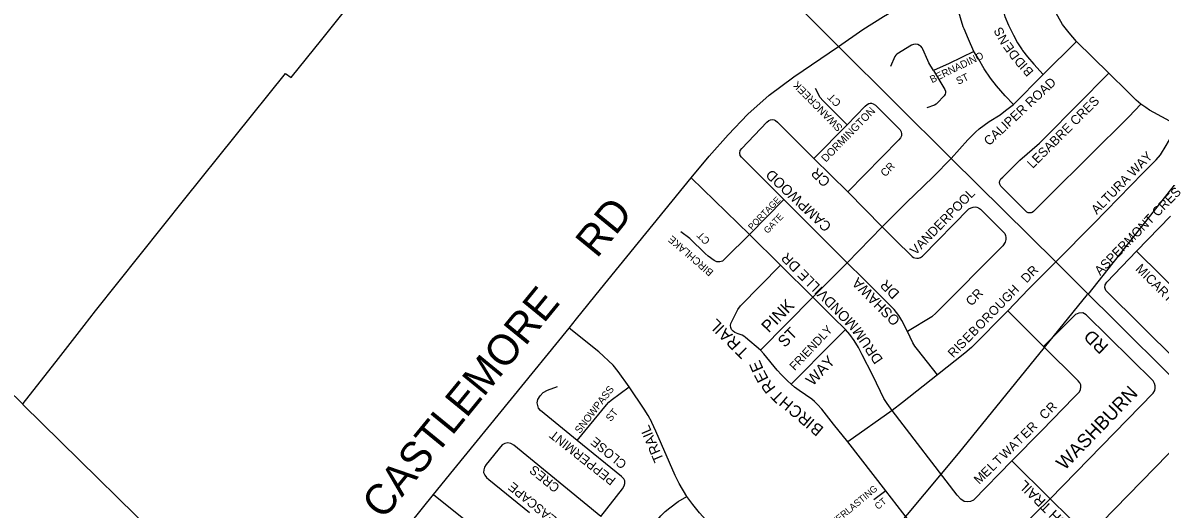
# Model space of a CAD drawing. Extents: x 586326 to 623965, y 4819854 to 4857850.
# Drawn here: x 604961 to 606827, y 4849861 to 4850658 of the extents above; entities that cross this region are included whole.
import ezdxf

# ---------------------------------------------------------------- set-up
doc = ezdxf.new("R2010")
doc.units = 0
for name, color, linetype in [('Lots_Concessions', 7, 'Continuous'), ('Major Rds and Hwys', 7, 'Continuous'), ('Major Rds Lbls', 7, 'Continuous'), ('Minor Rd Lbls', 7, 'Continuous'), ('Minor Rds', 7, 'Continuous'), ('Proposed Secondary Rds', 7, 'Continuous'), ('Secondary Rds Lbls', 7, 'Continuous')]:
    doc.layers.add(name, color=color, linetype=linetype)

msp = doc.modelspace()

# ---------------------------------------------------------------- linework, layer by layer
at = {"layer": 'Lots_Concessions'}
for p, q in [((605451.8, 4850630.1), (605548.7, 4850752.4)), ((605401.7, 4850568.2), (605451.8, 4850630.1)), ((606708.9, 4850212.5), (607043.2, 4850635.8)), ((605226.9, 4850369), (605392.3, 4850574.7)), ((605392.3, 4850574.7), (605401.7, 4850568.2)), ((605080.8, 4850185.5), (605226.9, 4850369)), ((606495.9, 4849951.8), (606707.8, 4850212.3)), ((605062.1, 4850161.5), (605080.8, 4850185.5)), ((605019.7, 4850107.7), (605062.1, 4850161.5)), ((604961.8, 4850034), (605019.7, 4850107.7)), ((606275.8, 4849688.5), (606495.9, 4849951.8))]:
    msp.add_line(p, q, dxfattribs=at)
at = {"layer": 'Major Rds and Hwys'}
for points in [[(606299.4, 4850618.7), (605822.4, 4851096.5), (605662.2, 4851256.7), (605441.8, 4851473.2), (605384.4, 4851529.1), (605381.6, 4851531.9), (605152, 4851755.8), (604946.5, 4851959.3), (604693.4, 4852210), (604509.6, 4852392.1), (604066.9, 4852830.6)], [(606299.4, 4850618.7), (606339, 4850646.7), (606373.2, 4850668.1), (606398.5, 4850682.9), (606407, 4850687.9), (606421.5, 4850695.5), (606435.9, 4850703.1), (606464.2, 4850716.2)], [(606057.9, 4850403.6), (606087.4, 4850439), (606118.3, 4850473.8), (606150.4, 4850508.2), (606185.8, 4850539), (606225.9, 4850569.1), (606299.4, 4850618.7)], [(606484.2, 4850435.5), (606299.4, 4850618.7)], [(606655.6, 4850265.8), (606484.2, 4850435.5)], [(605857.5, 4850157.1), (605869.8, 4850172.4), (605909.2, 4850221.4), (606057.9, 4850403.6)], [(606905.7, 4850017.7), (606695.2, 4850226.5), (606655.6, 4850265.8)], [(605405.3, 4849599.4), (605146.8, 4849850.3), (604962.2, 4850031.6), (604961.8, 4850032), (604907.5, 4850085.4), (604841.3, 4850150.3)], [(605635.2, 4849884.7), (605668.6, 4849925.6), (605857.5, 4850157.1)], [(605405.3, 4849599.4), (605635.2, 4849884.7)]]:
    msp.add_lwpolyline(points, dxfattribs=at)
at = {"layer": 'Minor Rds'}
for points in [[(606689.6, 4850627.2), (606677.5, 4850641), (606667, 4850655.1), (606658.9, 4850668.4), (606651.7, 4850683), (606645.8, 4850697.4), (606640.9, 4850712.5), (606635, 4850733.9), (606630.3, 4850757.7)], [(606512.5, 4850630.7), (606505.2, 4850647.7), (606504, 4850650.9), (606495, 4850680.5), (606493.7, 4850684.3), (606493.6, 4850686.7), (606495, 4850688.9), (606499.8, 4850690.5), (606553.4, 4850706.9), (606555.5, 4850707.6), (606557.3, 4850707.2), (606559.4, 4850706), (606561.5, 4850703.9), (606563.2, 4850700.8), (606564.9, 4850696.5)], [(606564.9, 4850696.5), (606572.4, 4850668.2), (606578.3, 4850653.8), (606586.1, 4850637.4), (606593.1, 4850625), (606600.8, 4850613.1), (606601.4, 4850612.3), (606609.1, 4850601.7), (606619.5, 4850589.7), (606635, 4850572.8)], [(606521.5, 4850610.5), (606512.5, 4850630.7)], [(606455.4, 4850579.5), (606447.7, 4850592.3), (606445.7, 4850596.1), (606437.7, 4850614.3), (606436.3, 4850616.8), (606434.4, 4850619.1), (606432.1, 4850620.7), (606429.5, 4850621.9), (606426.3, 4850622.5), (606422.5, 4850622.2), (606419.2, 4850620.9), (606394.8, 4850606), (606393.4, 4850604.6), (606391.8, 4850602.2), (606384.6, 4850585.8)], [(606521.5, 4850610.5), (606481.1, 4850591.1)], [(606586.1, 4850523.9), (606572.6, 4850538), (606558.7, 4850554.3), (606548.9, 4850566.8), (606538.4, 4850582.2), (606528.7, 4850598.8), (606521.5, 4850610.5)], [(606635, 4850572.8), (606689.6, 4850627.2)], [(606743, 4850575), (606689.6, 4850627.2)], [(606481.1, 4850591.1), (606455.4, 4850579.5)], [(606455.4, 4850579.5), (606472.1, 4850551.3), (606473.8, 4850548.1), (606474.7, 4850545.5), (606474.8, 4850542.8), (606474.4, 4850540.5), (606472.8, 4850538), (606461.3, 4850525.7), (606459.4, 4850524.2), (606457, 4850522.7), (606444.2, 4850518.5)], [(606615.4, 4850346.3), (606612.9, 4850346), (606610.2, 4850346.4), (606608.1, 4850347.2), (606565.6, 4850390.2), (606563.8, 4850393.1), (606563.5, 4850395.7), (606563.9, 4850398.5), (606565.7, 4850401.8), (606568.6, 4850404.8), (606596.9, 4850432.5), (606629, 4850460.3), (606639, 4850470.3), (606743, 4850575)], [(606586.1, 4850523.9), (606635, 4850572.8)], [(606773.8, 4850544.8), (606743, 4850575)], [(606313.5, 4850490.6), (606273.5, 4850530.5), (606269.5, 4850535.4), (606261.5, 4850549.8)], [(606795.3, 4850524.5), (606791.6, 4850527.5), (606787.7, 4850531), (606773.8, 4850544.8)], [(606313.5, 4850490.6), (606343.1, 4850521), (606346.2, 4850523.6), (606349, 4850525.3), (606351.3, 4850526), (606353.7, 4850525.9), (606356.3, 4850525.1), (606360.1, 4850522.8), (606400.5, 4850482.2), (606402.2, 4850478.8), (606402.8, 4850475.5), (606402.4, 4850472.2), (606401, 4850468.9), (606398.5, 4850465.8), (606314.5, 4850380.5)], [(606484.2, 4850435.5), (606511.4, 4850465.6), (606517.8, 4850472.5), (606523.9, 4850478.3), (606530.3, 4850483.7), (606546.6, 4850495.7), (606564.4, 4850507.1), (606564.8, 4850507.4), (606575.6, 4850515.4), (606586.1, 4850523.9)], [(606795.3, 4850524.5), (606775.4, 4850503.7), (606645.4, 4850374.9), (606619.4, 4850348.3), (606617.2, 4850346.9), (606615.4, 4850346.3)], [(606856.1, 4850489.6), (606816.7, 4850510.5), (606809.7, 4850514.6), (606803.3, 4850518.9), (606795.3, 4850524.5)], [(606209.8, 4850367.9), (606140.4, 4850437.2), (606138.3, 4850440.3), (606137.3, 4850444.1), (606137.9, 4850448.4), (606140.5, 4850451.8), (606181.6, 4850494.6), (606185.2, 4850497.4), (606187.7, 4850498.6), (606190.9, 4850499.3), (606194, 4850498.6), (606196.2, 4850497.4), (606199, 4850494.9), (606259, 4850435.2)], [(606259, 4850435.2), (606313.5, 4850490.6)], [(606655.6, 4850265.8), (606718.1, 4850329), (606798.9, 4850411.6), (606820.4, 4850433.2), (606827.3, 4850441.5), (606837, 4850456.7), (606856.1, 4850489.6)], [(606259, 4850435.2), (606314.5, 4850380.5)], [(606484.2, 4850435.5), (606455.3, 4850405.9), (606438.7, 4850389.7), (606410.7, 4850363.3), (606370.8, 4850323.5)], [(606153.6, 4850311), (606057.9, 4850403.6)], [(606153.6, 4850311), (606209.8, 4850367.9)], [(606313.5, 4850264.4), (606209.8, 4850367.9)], [(606314.5, 4850380.5), (606370.8, 4850323.5)], [(606391.7, 4850302.7), (606419.9, 4850274.8), (606422.5, 4850273), (606424.8, 4850272.3), (606428, 4850271.9), (606430.8, 4850272.1), (606433.8, 4850273.2), (606437.3, 4850275.5), (606513.1, 4850352.6), (606516.7, 4850354.7), (606520.2, 4850355.8), (606523.6, 4850356.1), (606526.4, 4850355.7), (606529, 4850354.3), (606532.1, 4850352.1), (606569.1, 4850315.5), (606571.9, 4850312.3), (606573.2, 4850309.2), (606573.9, 4850306), (606573.8, 4850302.6), (606572.6, 4850298.2), (606568.8, 4850292.4), (606459.5, 4850182.1), (606452.2, 4850176), (606412.5, 4850151.9)], [(606787.9, 4850283.2), (606844.1, 4850340.6)], [(606153.6, 4850311), (606114.2, 4850271.9), (606109.2, 4850267.3), (606104.5, 4850265.7), (606099.8, 4850266), (606095.3, 4850268.2), (606085.6, 4850275.5), (606080.7, 4850279.6), (606055.7, 4850304.4), (606040.7, 4850315.1)], [(606204.4, 4850260.3), (606153.6, 4850311)], [(606370.8, 4850323.5), (606313.5, 4850264.4)], [(606370.8, 4850323.5), (606391.7, 4850302.7)], [(606919.2, 4850153.8), (606908.4, 4850143.7), (606895.3, 4850131.1), (606867.7, 4850103.8), (606862.9, 4850101.8), (606858.9, 4850101.8), (606854.3, 4850103.6), (606737.6, 4850218.8), (606736.2, 4850223.7), (606736.5, 4850228), (606739.5, 4850232.7), (606787.9, 4850283.2)], [(606868.9, 4850203.6), (606787.9, 4850283.2)], [(606171.4, 4850121.2), (606146.8, 4850142.2), (606144.2, 4850144.1), (606141.1, 4850145.8), (606134.5, 4850148.2), (606129.4, 4850150.1), (606126.4, 4850152.1), (606123.9, 4850155), (606122.6, 4850158.1), (606122.4, 4850161.5), (606122.9, 4850165), (606134.1, 4850187.8), (606138.4, 4850193.6), (606204.4, 4850260.3)], [(606257.2, 4850207.9), (606204.4, 4850260.3)], [(606313.5, 4850264.4), (606257.2, 4850207.9)], [(606340.2, 4850237.9), (606313.5, 4850264.4)], [(606655.6, 4850265.8), (606611.1, 4850221), (606576.8, 4850185.4)], [(606412.5, 4850151.9), (606403.2, 4850169.8), (606398.4, 4850177.9), (606394.7, 4850183), (606390.5, 4850187.9), (606340.2, 4850237.9)], [(606257.2, 4850207.9), (606171.4, 4850121.2)], [(606290.4, 4850174.8), (606257.2, 4850207.9)], [(606576.8, 4850185.4), (606517.5, 4850125.8), (606506.7, 4850116), (606461.6, 4850080.8)], [(606635.8, 4850127.3), (606576.8, 4850185.4)], [(606646.3, 4849877.8), (606815.2, 4850050.9), (606818.1, 4850054.9), (606818.8, 4850058.9), (606818.5, 4850062.6), (606817.6, 4850066.8), (606815.4, 4850070.9), (606705.7, 4850178.9), (606700.1, 4850182.1), (606693.6, 4850181.9), (606687.9, 4850179.7), (606635.8, 4850127.3)], [(606310.8, 4850154.9), (606290.4, 4850174.8)], [(606310.8, 4850154.9), (606292.1, 4850136.5)], [(606355, 4850080.5), (606338.4, 4850113.5), (606332, 4850125.6), (606325.1, 4850137.1), (606318, 4850146.6), (606310.8, 4850154.9)], [(606461.6, 4850080.8), (606428.8, 4850122.2), (606424.7, 4850127.9), (606421.5, 4850133), (606412.5, 4850151.9)], [(606292.1, 4850136.5), (606221.6, 4850065.5)], [(606583.4, 4849939.7), (606632.7, 4849989.8), (606685.3, 4850043.5), (606694.5, 4850052.9), (606696.2, 4850056.5), (606697, 4850060.4), (606696.6, 4850064.3), (606695.1, 4850067.5), (606692.5, 4850070.7), (606635.8, 4850127.3)], [(606210.8, 4850075.7), (606205.8, 4850080.7), (606198.9, 4850088.5), (606176.8, 4850115.2), (606171.4, 4850121.2)], [(606221.6, 4850065.5), (606215.6, 4850070.9), (606210.8, 4850075.7)], [(606387.5, 4850022.4), (606379.4, 4850033.7), (606373.9, 4850042.2), (606368, 4850053.3), (606355, 4850080.5)], [(606461.6, 4850080.8), (606404.2, 4850035.3)], [(605870.8, 4849973.1), (605816.3, 4850017.4), (605810.5, 4850022.1), (605807.1, 4850026.3), (605805, 4850035.1), (605806.4, 4850040.6), (605809.8, 4850046.3), (605815.1, 4850051.7), (605822, 4850055.9), (605838.6, 4850061.6)], [(605870.8, 4849973.1), (605918.6, 4850031.7), (605922.4, 4850035.8), (605926.4, 4850039), (605955.9, 4850061.2)], [(606271.8, 4850024.7), (606265.1, 4850032.4), (606260.2, 4850037.1), (606255.7, 4850040.9), (606234.6, 4850055), (606227.4, 4850060.7), (606221.6, 4850065.5)], [(606404.2, 4850035.3), (606387.5, 4850022.4)], [(606314.8, 4849970.8), (606291, 4850000), (606271.8, 4850024.7)], [(606387.5, 4850022.4), (606314.8, 4849970.8)], [(606583.4, 4849939.7), (606520.8, 4849875.3), (606515.8, 4849873.4), (606510.5, 4849872.5), (606505.4, 4849873.4), (606500.1, 4849877), (606493.7, 4849883.6), (606387.5, 4850022.4)], [(605909.5, 4849848.7), (605766.6, 4849965.5), (605762.9, 4849967.6), (605762, 4849968.1), (605756.8, 4849969.1), (605752.2, 4849968.3), (605747.9, 4849965.9), (605721.6, 4849933.8), (605718.9, 4849929.7), (605717.4, 4849925.3), (605717.3, 4849920.6), (605719.1, 4849916.1), (605722.2, 4849912.7), (605725.8, 4849909.5), (605792.7, 4849855)], [(605909.5, 4849848.7), (605945.3, 4849893.7), (605947.9, 4849898.6), (605949.1, 4849902.7), (605948.7, 4849907), (605947.3, 4849910.4), (605943.4, 4849913.9), (605870.8, 4849973.1)], [(606377.1, 4849890.9), (606314.8, 4849970.8)], [(606646.3, 4849877.8), (606583.4, 4849939.7)], [(605635.2, 4849884.7), (605745.7, 4849795.9)], [(606377.1, 4849890.9), (606357.5, 4849875.9)], [(606646.3, 4849877.8), (606570.6, 4849803.5), (606559.8, 4849796.1), (606548.2, 4849789.8), (606533.7, 4849785.1), (606521.6, 4849782.8), (606506.1, 4849781.8), (606489.1, 4849783.7), (606477.8, 4849786.6), (606464.1, 4849792.3), (606451.6, 4849800.2), (606442.6, 4849808), (606434, 4849816.9), (606414, 4849842.6), (606377.1, 4849890.9)], [(605925.9, 4849746.5), (606008.1, 4849849.9), (606014.8, 4849856.6), (606022.6, 4849862.8), (606036.3, 4849873.4), (606050.6, 4849881.3)], [(606708.8, 4849816.4), (606646.3, 4849877.8)]]:
    msp.add_lwpolyline(points, dxfattribs=at)
at = {"layer": 'Proposed Secondary Rds'}
for points in [[(605955.9, 4850061.2), (605937.9, 4850086.3), (605929.5, 4850096.8), (605906.4, 4850118.2), (605857.5, 4850157.1)], [(606050.6, 4849881.3), (606038.2, 4849902.8), (606031.6, 4849915.9), (605999.5, 4849988.5), (605993.2, 4850002.7), (605993.1, 4850003.1), (605987.3, 4850014.3), (605980.8, 4850024.6), (605955.9, 4850061.2)], [(606708.8, 4849816.4), (606905.7, 4850017.7)], [(606097.1, 4849826.4), (606071.6, 4849854.7), (606060.5, 4849868.2), (606050.6, 4849881.3)]]:
    msp.add_lwpolyline(points, dxfattribs=at)

# ---------------------------------------------------------------- texts
at = {"layer": 'Major Rds Lbls'}
msp.add_text('CASTLEMORE     RD', height=49.998, rotation=50.7414, dxfattribs=at).set_placement((605552.6, 4849841.8))
at = {"layer": 'Minor Rd Lbls'}
for s, height, rotation, p in [('S', 15, 118.098, (606572.7, 4850640.4)), ('N', 15, 118.098, (606579.7, 4850627.2)), ('E', 15, 125.8108, (606588.6, 4850616.1)), ('D', 15, 125.8108, (606597.3, 4850604.1)), ('BERNADINO', 12, 25.7516, (606452.7, 4850558.5)), ('D', 15, 131.6658, (606607.1, 4850592.9)), ('I', 15, 131.6658, (606610.4, 4850589.2)), ('ST', 12, 25.7516, (606495.8, 4850555.9)), ('B', 15, 131.6658, (606620.3, 4850578)), ('SWANCREEK', 12.38, 134.4306, (606307, 4850486.8)), ('CALIPER ROAD', 15.233, 42.8461, (606546.3, 4850455.2)), ('CT', 12.5, 134.4306, (606304.5, 4850527.4)), ('LESABRE CRES', 15.233, 44.9139, (606617.8, 4850417.9)), ('DORMINGTON', 12.62, 45.7037, (606278.7, 4850428.3)), ('ALTURA WAY', 15.23, 45.7037, (606723, 4850342.8)), ('CR', 12.62, 45.7037, (606375.9, 4850404.4)), ('CAMPWOOD', 16.65, 136.8854, (606289, 4850325.7)), ('CR', 16.65, 136.1753, (606287.3, 4850399)), ('ASPERMONT CRES', 15.233, 45.5081, (606728.5, 4850242.8)), ('PORTAGE', 10.5, 46.1498, (606157.5, 4850317.1)), ('VANDERPOOL', 15.23, 45.7037, (606425.8, 4850275.9)), ('GATE', 10.5, 46.1498, (606183.1, 4850311.5)), ('CT', 12.01, 134.1994, (606089.5, 4850301.2)), ('BIRCHLAKE', 12.01, 139.2897, (606095.3, 4850250.4)), ('MONDVILLE DR', 16.647, 134.8183, (606333.1, 4850163.8)), ('R', 15, 45.6008, (606618.2, 4850241)), ('MICARTA AVE', 15.233, 315.1728, (606785.4, 4850253.2)), ('OSHAWA', 16.65, 134.8183, (606401.5, 4850171.2)), ('DR', 16.65, 134.8183, (606400.5, 4850215.1)), ('D', 15, 45.6008, (606607.8, 4850230.3)), ('CR', 15.23, 45.7037, (606517.3, 4850192.4)), ('H', 15, 45.6008, (606586.8, 4850209)), ('PINK ', 19.85, 45.7037, (606185, 4850148.4)), ('U', 15, 45.6008, (606565.5, 4850187.2)), ('G', 15, 45.6008, (606575.9, 4850197.8)), ('R', 15, 45.6008, (606543.7, 4850164.9)), ('O', 15, 45.6008, (606554.1, 4850175.6)), ('L', 19.3, 134.9101, (606109.4, 4850163.9)), ('I', 19.3, 134.9101, (606113.9, 4850159.4)), ('FRIENDLY', 13.86, 46.7717, (606227.7, 4850086.8)), ('O', 15, 45.6008, (606532.3, 4850153.3)), ('A', 19.3, 134.9101, (606126.8, 4850146.5)), ('R', 19.3, 134.9101, (606140.3, 4850133)), ('ST', 18.71, 45.7037, (606211.2, 4850124.5)), ('DRUM', 16.65, 124.809, (606373, 4850106.1)), ('E', 15, 45.6008, (606512, 4850132.5)), ('B', 15, 45.6008, (606521.9, 4850142.6)), ('RD', 21.09, 136.3944, (606743.6, 4850128.4)), ('T', 19.3, 134.9101, (606153.8, 4850119.4)), ('R', 15, 45.6008, (606487.7, 4850107.7)), ('I', 15, 45.6008, (606498.1, 4850118.3)), ('S', 15, 45.6008, (606501.6, 4850121.9)), ('WAY', 18.08, 46.5812, (606257.1, 4850061.7)), ('E', 19.3, 113.6451, (606176.7, 4850090.5)), ('E', 19.3, 117.0657, (606185.1, 4850074.3)), ('R', 19.3, 126.3379, (606197.1, 4850059.3)), ('SNOWPASS', 12.01, 52.229, (605875.1, 4849983.6)), ('T', 19.3, 134.4506, (606211.5, 4850046.5)), ('WASHBURN', 22.43, 46.007, (606670.3, 4849923.2)), ('H', 19.3, 139.8789, (606226.9, 4850035.1)), ('C', 19.3, 139.8789, (606242.3, 4850022.2)), ('R', 15, 45.6041, (606648.8, 4850017.5)), ('ST', 12.01, 51.0406, (605925.8, 4850003.2)), ('R', 19.3, 139.8789, (606256.9, 4850009.9)), ('C', 15, 45.6041, (606637.8, 4850006.4)), ('I', 19.3, 139.8789, (606261.8, 4850005.7)), ('B', 19.3, 139.8789, (606276.4, 4849993.4)), ('E', 15, 44.1942, (606606.8, 4849975.1)), ('R', 15, 45.6041, (606616.9, 4849985)), ('PEPPERMINT', 15, 141.7303, (605935.3, 4849910.3)), ('CLOSE', 15, 140.5898, (605953.3, 4849936.7)), ('T', 15, 44.1942, (606596.2, 4849964.7)), ('W', 15, 44.1942, (606572.3, 4849941.5)), ('A', 15, 44.1942, (606586, 4849954.8)), ('T', 15, 44.1942, (606561.6, 4849931.1)), ('CRES', 15, 140.5898, (605843.5, 4849898.2)), ('M', 15, 44.1942, (606530.1, 4849900.5)), ('E', 15, 44.1942, (606541.8, 4849911.8)), ('L', 15, 44.1942, (606552, 4849921.7)), ('SEASCAPE', 15, 140.5898, (605848.9, 4849837.4)), ('LONG BRANCH TRAIL', 16.647, 135.4873, (606770.9, 4849746.4)), ('EVERLASTING', 11, 39.7214, (606285.3, 4849826.7)), ('CT', 11, 39.7214, (606364.2, 4849859.2))]:
    msp.add_text(s, height=height, rotation=rotation, dxfattribs=at).set_placement(p)
at = {"layer": 'Secondary Rds Lbls'}
msp.add_text('TRAIL', height=16.65, rotation=113.1994, dxfattribs=at).set_placement((606013.1, 4849941.9))

doc.saveas('drawing.dxf')
